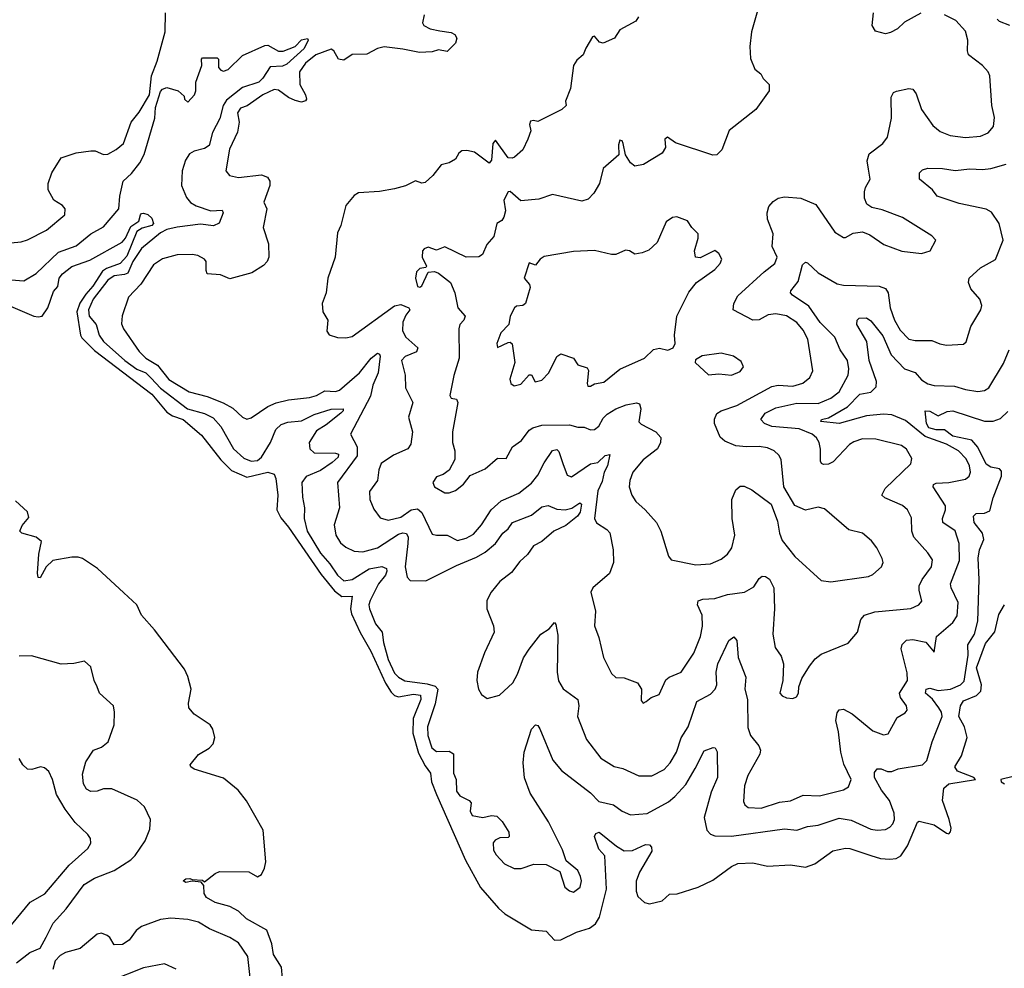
# Model space of a CAD drawing. Extents: x 2086813 to 2278017, y 548126 to 753336.
# Tile 309 of 461: x 2171758 to 2176429, y 694029 to 698532. Entities that reach past the tile are written whole.
import ezdxf

# ---------------------------------------------------------------- set-up
doc = ezdxf.new("R2010")
doc.units = 0

msp = doc.modelspace()

# ---------------------------------------------------------------- linework, layer by layer
at = {"layer": '0CON10XD'}
for points in [[(2171765, 697477.8), (2171795, 697486.9), (2171885, 697532.2), (2171972, 697605), (2171973.3, 697635), (2171960.5, 697650.5), (2171920, 697675), (2171893.3, 697725), (2171893.3, 697755), (2171910, 697805), (2171954.1, 697875.9), (2172025, 697900), (2172095, 697910), (2172115, 697910), (2172155, 697892.5), (2172175, 697894.2), (2172215, 697915.7), (2172249.5, 697945), (2172286.8, 698045), (2172325, 698092.8), (2172373.3, 698175), (2172382.3, 698265), (2172409, 698335), (2172447.1, 698475), (2172448.5, 698565)], [(2173677.1, 698555), (2173667.7, 698517.7), (2173674.5, 698504.5), (2173705, 698488.1), (2173750.5, 698479.5), (2173805, 698470.9), (2173821.1, 698461.1), (2173830.9, 698445), (2173825, 698420.6), (2173785, 698381.8), (2173745, 698388.9), (2173715, 698379.4), (2173654.4, 698375.6), (2173575, 698392.8), (2173487.3, 698402.7), (2173455, 698395.4), (2173405, 698368.9), (2173335, 698366.9), (2173295, 698340), (2173270, 698345), (2173247.1, 698385), (2173235, 698391.9), (2173162.4, 698365), (2173114, 698325), (2173085.5, 698285), (2173086.3, 698225), (2173113.5, 698175), (2173117.5, 698155), (2173113.1, 698146.9), (2173095, 698140), (2173065, 698147.9), (2173032.6, 698162.6), (2172985, 698196.8), (2172965, 698201.1), (2172910.5, 698175), (2172837.4, 698122.6), (2172805, 698112.5), (2172790.5, 698089.5), (2172799.4, 698045), (2172791.1, 697998.9), (2172752.2, 697917.8), (2172736.2, 697815), (2172752.2, 697792.2), (2172795, 697782.3), (2172905, 697795.5), (2172932.9, 697785), (2172944.6, 697765), (2172944.7, 697745), (2172916, 697666), (2172930, 697635), (2172912.5, 697545), (2172937.7, 697467.7), (2172940, 697405), (2172932, 697385), (2172913.8, 697365), (2172858.8, 697331.2), (2172755, 697301.5), (2172710.2, 697320.2), (2172647.5, 697325), (2172641.4, 697341.4), (2172642.9, 697385), (2172635, 697395.7), (2172602.6, 697412.6), (2172575, 697417.8), (2172504.5, 697415.5), (2172435, 697396.5), (2172391.9, 697368.1), (2172332.7, 697277.3), (2172273.3, 697215), (2172243.2, 697126.8), (2172241.2, 697088.8), (2172250.6, 697065), (2172325, 696956.9), (2172356.5, 696925), (2172411.4, 696891.4), (2172465, 696824.1), (2172561.9, 696765), (2172646.6, 696743.4), (2172722.6, 696712.6), (2172768.2, 696688.2), (2172815, 696646), (2172835, 696636), (2172855, 696642), (2172935, 696696.2), (2172975, 696712.7), (2173033.1, 696726.9), (2173131.9, 696738.1), (2173165, 696747.5), (2173205, 696770), (2173255, 696767.6), (2173275, 696772.9), (2173369.4, 696855), (2173425, 696925.3), (2173455, 696948.8), (2173464.5, 696944.5), (2173467.3, 696935), (2173457.8, 696855), (2173432.5, 696797.5), (2173421.1, 696745), (2173326.3, 696565), (2173358.4, 696505), (2173357.7, 696462.3), (2173265.4, 696335), (2173274.5, 696215.5), (2173249.5, 696135), (2173256.5, 696085), (2173279.1, 696049.1), (2173305, 696027.8), (2173345, 696009.1), (2173385, 696005.4), (2173455, 696025.2), (2173555, 696090.6), (2173575, 696096.7), (2173593.3, 696093.3), (2173599.7, 696075), (2173599.4, 696045), (2173585.6, 695935.6), (2173595.4, 695885.4), (2173610.5, 695870.5), (2173685, 695869.2), (2173829.2, 695940.8), (2173925, 695981.1), (2173965, 696004.2), (2174014.7, 696045), (2174049.3, 696095), (2174075.4, 696115), (2174095, 696145.5), (2174185, 696179.8), (2174235, 696220.3), (2174265, 696225.4), (2174305, 696208.4), (2174345, 696204.7), (2174377.1, 696212.9), (2174415, 696238.2), (2174422.1, 696232.1), (2174416.5, 696195), (2174403.2, 696175), (2174348.4, 696131.6), (2174291.6, 696105), (2174234.9, 696055.1), (2174194.7, 696035.3), (2174166.9, 695993.1), (2174130.4, 695959.6), (2174091.4, 695908.6), (2174035, 695865.5), (2173994.7, 695815), (2173974.2, 695775), (2173973.4, 695735), (2174005.4, 695655), (2174007.7, 695625), (2173963.3, 695526.7), (2173928.7, 695435), (2173926.2, 695395), (2173934.5, 695354.5), (2173948.8, 695328.8), (2173975, 695310), (2174034.3, 695325.7), (2174096.2, 695383.8), (2174118.9, 695425), (2174147.4, 695502.6), (2174175, 695543.8), (2174230, 695615), (2174269.1, 695640.9), (2174295, 695670), (2174301.7, 695661.7), (2174311.2, 695611.2), (2174307.5, 695435), (2174313.4, 695393.4), (2174335, 695356.2), (2174405.7, 695305), (2174410, 695275), (2174403.9, 695223.9), (2174446, 695115), (2174515, 695026.2), (2174577.8, 694987.8), (2174618.3, 694978.3), (2174695, 694943.3), (2174756.4, 694943.6), (2174815, 694972.2), (2174843.5, 695005), (2174873.5, 695055), (2174896.3, 695123.7), (2174929.2, 695175), (2174969.1, 695295), (2175035, 695331.1), (2175056.8, 695355), (2175064.7, 695375), (2175060.9, 695435), (2175069.2, 695475), (2175121.5, 695585), (2175145, 695602), (2175160, 695585), (2175166.7, 695505), (2175201.9, 695411.9), (2175198, 695355), (2175210, 695305), (2175212.4, 695172.4), (2175224.6, 695134.6), (2175264.3, 695085), (2175272.2, 695065), (2175268.1, 695045), (2175212.1, 694945), (2175195.4, 694895), (2175191.7, 694821.7), (2175197.5, 694805), (2175212.6, 694792.6), (2175275, 694789.1), (2175362.6, 694817.4), (2175415, 694824.5), (2175475, 694850.4), (2175552.1, 694847.9), (2175665, 694876.9), (2175688.9, 694891.1), (2175702.5, 694925), (2175667.8, 694997.8), (2175652.7, 695055), (2175642.4, 695152.4), (2175628.5, 695205), (2175635, 695241.2), (2175645, 695256), (2175665, 695260), (2175706.6, 695236.6), (2175805, 695157.1), (2175855, 695138), (2175877.7, 695142.3), (2175919.8, 695220.2), (2175957.9, 695242.1), (2175968, 695255), (2175964.2, 695275), (2175935.6, 695315), (2175930.9, 695335), (2175970, 695395), (2175967.9, 695432.1), (2175940, 695545), (2175943.6, 695566.4), (2175965, 695586.8), (2175995, 695589.7), (2176056.9, 695576.9), (2176095, 695530), (2176106.7, 695605), (2176185, 695670.9), (2176205, 695702.5), (2176210, 695765), (2176176.2, 695835), (2176172.5, 695855), (2176215.3, 695965), (2176214.7, 696045), (2176195, 696106.2), (2176136.4, 696145), (2176135.4, 696165), (2176149.3, 696205), (2176150, 696225), (2176091.5, 696315), (2176093.1, 696325), (2176105, 696332.2), (2176165.4, 696335.4), (2176245, 696350.6), (2176261.4, 696365), (2176268.5, 696385), (2176262.7, 696415), (2176247.4, 696447.4), (2176210.5, 696485), (2176155, 696516.5), (2176053.4, 696553.4), (2175959.7, 696629.7), (2175895, 696656.2), (2175855, 696659.8), (2175775, 696650.9), (2175645, 696615.3), (2175558, 696625), (2175562, 696635), (2175595, 696642.1), (2175685.1, 696694.9), (2175743.6, 696755), (2175795.5, 696764.5), (2175820.2, 696789.8), (2175821.6, 696815), (2175787, 696915), (2175775.9, 697005), (2175728.5, 697085), (2175730.5, 697105), (2175739.2, 697115), (2175775, 697116.9), (2175795, 697102.1), (2175851.9, 697031.9), (2175891.4, 696941.4), (2175954.6, 696875), (2176005, 696857.9), (2176035, 696822.3), (2176065, 696803.3), (2176095, 696796.2), (2176193, 696793), (2176245, 696776.2), (2176302.2, 696767.8), (2176335, 696771.8), (2176355.6, 696785), (2176425, 696900), (2176451.4, 696965)], [(2175261.2, 698585), (2175229.2, 698475), (2175220.6, 698405), (2175225, 698347.5), (2175245, 698297.5), (2175273.3, 698275), (2175285, 698252.5), (2175312.5, 698225), (2175313.3, 698195), (2175250, 698105), (2175123.2, 698006.8), (2175089.2, 697915), (2175065, 697890), (2175045, 697889.2), (2174868.2, 697948.2), (2174830, 697975), (2174817.5, 697965), (2174820.6, 697925), (2174805, 697899.2), (2174717.5, 697845), (2174675, 697837.5), (2174655, 697852), (2174631.1, 697891.1), (2174620.5, 697945), (2174615, 697957.1), (2174605, 697960.8), (2174597.9, 697937.9), (2174600, 697890), (2174525, 697826.2), (2174508.1, 697755), (2174481.4, 697708.6), (2174455, 697680), (2174425, 697671.2), (2174285, 697702.7), (2174220.6, 697680.6), (2174135, 697672.7), (2174085, 697716.4), (2174075, 697714.6), (2174053.6, 697675), (2174062.9, 697625), (2174055, 697594.4), (2174045, 697578.9), (2174021.2, 697565), (2174006.8, 697503.2), (2173973.8, 697465), (2173952.3, 697417.7), (2173935, 697406), (2173875, 697405.5), (2173775, 697453.1), (2173735, 697438.2), (2173695, 697452.3), (2173676.9, 697445), (2173669.2, 697435), (2173666.4, 697405), (2173687.9, 697362.1), (2173684, 697356), (2173655, 697351.8), (2173640, 697335), (2173635.4, 697305), (2173644.5, 697265), (2173655, 697261.9), (2173665, 697269.2), (2173695, 697333.8), (2173725, 697336.5), (2173745, 697329.4), (2173802, 697285), (2173821.5, 697235), (2173835.6, 697165), (2173871.4, 697125), (2173865, 697106.2), (2173845.8, 697085), (2173840, 697065), (2173842.7, 696925), (2173817.4, 696842.6), (2173797.7, 696747.7), (2173805, 696736.2), (2173830, 696730), (2173836.5, 696715), (2173810.5, 696575), (2173810, 696525), (2173821.2, 696485), (2173821.1, 696445), (2173795, 696393.3), (2173766.8, 696373.2), (2173735, 696361.5), (2173716.9, 696335), (2173724.6, 696314.6), (2173775, 696286.9), (2173795, 696285.8), (2173825, 696296.7), (2173862.6, 696327.4), (2173895, 696368.6), (2173965, 696400), (2174025, 696450), (2174065, 696449.4), (2174095, 696504.5), (2174138.6, 696535), (2174175, 696584.3), (2174191.2, 696595), (2174235, 696607.1), (2174365, 696609.6), (2174405, 696598.1), (2174435, 696597.5), (2174465, 696585.9), (2174485, 696586.9), (2174505, 696602.7), (2174525, 696640), (2174545, 696659.7), (2174585, 696684.8), (2174634.6, 696704.6), (2174683.7, 696713.7), (2174698.1, 696708.1), (2174703.6, 696685), (2174695, 696623.8), (2174705, 696612.9), (2174775.8, 696575), (2174798.9, 696548.9), (2174797.5, 696525), (2174782.7, 696495), (2174715, 696443.3), (2174666.5, 696385), (2174651.8, 696345), (2174648.5, 696315), (2174661.1, 696275), (2174680.6, 696245), (2174725, 696205.7), (2174778.9, 696145), (2174798.9, 696105), (2174835.7, 695985.7), (2174848.6, 695968.6), (2174965, 695944.4), (2175035, 695948.9), (2175085, 695971.4), (2175114.6, 695995.4), (2175135.3, 696024.7), (2175150, 696085), (2175138.1, 696165), (2175135.6, 696255), (2175155, 696301.2), (2175175, 696318), (2175195, 696318), (2175230.9, 696300.9), (2175322.3, 696232.3), (2175352.4, 696152.4), (2175361.9, 696095), (2175375, 696060), (2175435, 695984), (2175559.7, 695869.7), (2175605, 695864.4), (2175785, 695889.4), (2175805, 695898.6), (2175845.8, 695935), (2175853.1, 695955), (2175848.9, 695975), (2175824.3, 696025), (2175798.8, 696058.8), (2175755, 696094), (2175691.2, 696111.2), (2175575, 696210.8), (2175545, 696218.6), (2175485, 696204.4), (2175435.5, 696225.5), (2175382, 696315), (2175369.2, 696445), (2175359.2, 696465), (2175337.1, 696485), (2175305, 696500), (2175265, 696506.5), (2175205.3, 696504.7)], [(2175205.3, 696504.7), (2175155, 696508.5), (2175102, 696532), (2175081, 696551), (2175053.8, 696615), (2175053.4, 696636.6), (2175065, 696662.2), (2175084.8, 696675.2), (2175159, 696701), (2175325, 696791.7), (2175355, 696796.8), (2175425, 696792.5), (2175472.9, 696807.1), (2175506, 696834), (2175520, 696865), (2175496.1, 697015), (2175475, 697058.1), (2175444.5, 697095), (2175395, 697125.9), (2175345, 697136.6), (2175308.9, 697131.1), (2175265, 697107.7), (2175235, 697106.1), (2175141.9, 697155), (2175145.4, 697185), (2175165, 697220.9), (2175288.6, 697335), (2175340.5, 697375), (2175350.4, 697405), (2175326.9, 697455), (2175331.5, 697515), (2175305.4, 697585), (2175302.9, 697615), (2175311.8, 697645), (2175331.5, 697668.5), (2175355.9, 697684.1), (2175385, 697691.5), (2175463.3, 697685), (2175534.5, 697654.5), (2175625, 697523.3), (2175665, 697497.5), (2175675, 697497.5), (2175711.1, 697518.9), (2175755, 697525.6), (2175790.5, 697510.5), (2175856.7, 697465), (2175942.9, 697432.9), (2176035, 697422.5), (2176077.5, 697435), (2176103.3, 697485), (2176085, 697506), (2175945, 697592.9), (2175849.3, 697629.3), (2175800.7, 697640.7), (2175775.7, 697655.7), (2175765.8, 697685), (2175765.8, 697715), (2175770, 697735), (2175791.4, 697775), (2175785, 697823.3), (2175777.3, 697862.7), (2175787.5, 697895), (2175852.5, 697945), (2175873.8, 697975), (2175894, 698065), (2175891.9, 698165), (2175903.3, 698186.7), (2175916.8, 698193.2), (2175975, 698205.8), (2175995, 698202), (2176010.7, 698180.7), (2176036.4, 698105), (2176089.5, 698029.5), (2176125, 698001.5), (2176171.9, 697981.9), (2176245, 697973.2), (2176315, 697979.1), (2176352, 697995), (2176377.5, 698025), (2176382.7, 698067.3), (2176368.9, 698125), (2176360, 698265), (2176351.9, 698285), (2176325.7, 698315), (2176259.2, 698365), (2176254, 698385), (2176255.7, 698435), (2176245, 698478), (2176198.3, 698528.3), (2176145, 698555.7)], [(2176033.3, 698563.3), (2175955, 698520), (2175921.7, 698488.3), (2175889.4, 698470.6), (2175864.4, 698464.4), (2175817.6, 698477.6), (2175802.2, 698505), (2175807.3, 698565)], [(2174693.6, 698546.4), (2174680, 698525), (2174605, 698483.8), (2174579.2, 698445), (2174525, 698420), (2174508.8, 698425), (2174485, 698453.3), (2174475, 698450), (2174443, 698397), (2174431.1, 698365), (2174400.7, 698339.3), (2174384.5, 698315), (2174371.2, 698205), (2174347.5, 698145), (2174350, 698125), (2174330, 698105), (2174215, 698048.8), (2174195, 698053.8), (2174180.3, 698049.7), (2174176.2, 698035), (2174182, 698005), (2174168, 697965), (2174144, 697915), (2174105, 697880), (2174094.2, 697874.2), (2174075, 697875.7), (2174015, 697959.4), (2174001.8, 697945), (2173996.5, 697865), (2173985, 697851.5), (2173915, 697902.5), (2173878.9, 697911.1), (2173855, 697909.5), (2173840.9, 697899.1), (2173825, 697870), (2173795, 697853.3), (2173757, 697843), (2173717.7, 697792.3), (2173680.7, 697759.3), (2173665, 697756.7), (2173635, 697766.7), (2173587.3, 697742.7), (2173535, 697728.8), (2173463.9, 697716.1), (2173365, 697710), (2173345, 697697.5), (2173305, 697650), (2173281.2, 697555), (2173265, 697520), (2173253.8, 697405), (2173220, 697305), (2173212, 697235), (2173192, 697185), (2173196.2, 697145), (2173220, 697105), (2173213.9, 697053.9), (2173225, 697036.7), (2173265, 697023.8), (2173305, 697021.2), (2173335, 697028.8), (2173535, 697173.8), (2173565, 697180), (2173603.8, 697165), (2173608.8, 697155), (2173589.7, 697130.3), (2173575, 697096), (2173572.8, 697055), (2173590, 697025), (2173646.7, 696975), (2173639.5, 696955), (2173586, 696934), (2173569.4, 696915), (2173585.7, 696845), (2173587.3, 696785), (2173623.1, 696715), (2173601.5, 696645), (2173621.6, 696575), (2173613.1, 696516.9), (2173598.8, 696495), (2173530.9, 696465), (2173472, 696425), (2173460.7, 696395), (2173454.5, 696345), (2173417, 696293), (2173419.2, 696255), (2173438.1, 696208.1), (2173468, 696168), (2173505, 696157.2), (2173565, 696171), (2173615, 696205.2), (2173645, 696210.8), (2173665, 696193.6), (2173715, 696090), (2173734.5, 696084.5), (2173785.5, 696085.5), (2173835, 696059.6), (2173875, 696070.6), (2173910.1, 696089.9), (2173948.2, 696135), (2173994.5, 696205), (2174041.4, 696248.6), (2174125, 696284.5), (2174185, 696331.9), (2174215, 696369.5), (2174245, 696428.7), (2174285, 696487.7), (2174305, 696491.8), (2174315, 696481.9), (2174334.6, 696425.4), (2174355, 696370.8), (2174375, 696362.2), (2174465, 696423.2), (2174499.5, 696430.5), (2174535, 696463.6), (2174557.8, 696467.8), (2174546.2, 696415), (2174530, 696385), (2174520.6, 696339.4), (2174499.8, 696295), (2174483.6, 696163.6), (2174493.4, 696143.4), (2174542.4, 696112.4), (2174556.4, 696096.4), (2174573.6, 696015), (2174574.5, 695955), (2174555, 695904), (2174476.7, 695835), (2174466.7, 695815), (2174488.9, 695725), (2174484.7, 695655), (2174505, 695598.8), (2174527.5, 695505), (2174565, 695429.2), (2174585, 695409.2), (2174625, 695408.5), (2174688.8, 695385), (2174708, 695355), (2174705, 695300), (2174715, 695287.5), (2174730, 695295), (2174752.5, 695315), (2174791.7, 695328.3), (2174822.2, 695397.8), (2174838.7, 695411.3), (2174895.4, 695434.6), (2174955.5, 695525), (2174987.3, 695605), (2174997.5, 695652.5), (2174994.6, 695705), (2174972.7, 695755), (2174976.4, 695773.6), (2174998.7, 695781.3), (2175055.8, 695784.2), (2175116, 695804), (2175196, 695814), (2175240.6, 695839.4), (2175265, 695879.2), (2175279.7, 695890.3), (2175295, 695888.6), (2175315, 695875.6), (2175335.4, 695835), (2175338.2, 695735), (2175330.6, 695615), (2175341.3, 695551.3), (2175370.3, 695510.3), (2175380.8, 695475), (2175378, 695395), (2175364.2, 695335), (2175375, 695322), (2175395, 695312.9), (2175425, 695310), (2175442.7, 695317.3), (2175452, 695335), (2175454.2, 695365), (2175467.5, 695405), (2175505, 695464), (2175532, 695498), (2175559.8, 695520.2), (2175687.5, 695572.5), (2175732.5, 695625), (2175747.1, 695685), (2175764.7, 695705.3), (2175815, 695721.5), (2175985, 695737.8), (2176023.8, 695755), (2176037.8, 695772.2), (2176024.6, 695824.6), (2176025.3, 695845), (2176038.2, 695875), (2176082.9, 695935), (2176087.5, 695967.5), (2176065, 696001.4), (2175998.8, 696075), (2175989.6, 696105), (2175988.1, 696168.1), (2175969.2, 696205), (2175946.2, 696226.2), (2175861.9, 696261.9), (2175848.1, 696275), (2175862.9, 696307.1), (2175985, 696424.4), (2175989.4, 696449.4), (2175965, 696494.2), (2175941.5, 696511.5), (2175818.5, 696541.5), (2175755, 696542.8), (2175715, 696528.8), (2175694.6, 696515), (2175616.1, 696433.9), (2175595, 696422.7), (2175570.6, 696420.6), (2175560.8, 696425), (2175556.2, 696436.2), (2175557, 696493), (2175549.5, 696525), (2175537.3, 696547.3), (2175516.9, 696565), (2175455, 696590.6), (2175325, 696600.9), (2175290.8, 696615), (2175273.5, 696633.5), (2175294.4, 696665), (2175345, 696690), (2175445, 696711.6), (2175545, 696709.5), (2175605, 696735.3), (2175645, 696766.2), (2175687.3, 696845), (2175690.4, 696875), (2175684.7, 696914.7), (2175649.2, 696965), (2175625.3, 697025), (2175555.4, 697095.4), (2175501.6, 697171.6), (2175424.4, 697224.4), (2175414.5, 697235), (2175415.5, 697245), (2175451.2, 697288.8), (2175471.8, 697368.2), (2175485, 697380.8), (2175495, 697378.6), (2175545, 697330.4), (2175635, 697277.8), (2175665, 697272.3), (2175835, 697267.7), (2175865, 697255.3), (2175878.2, 697235), (2175886.3, 697165), (2175907.4, 697105), (2175935, 697058.2), (2175975, 697016.2), (2176005, 697008.5), (2176085, 697009.5), (2176122.8, 696992.8), (2176155, 696987.8), (2176235, 696991.2), (2176247.3, 697002.7), (2176270, 697075), (2176317.1, 697155), (2176322.5, 697175), (2176312, 697205), (2176270, 697255), (2176258.6, 697285), (2176262.5, 697305), (2176316.1, 697353.9), (2176387, 697393), (2176423.8, 697485), (2176404.6, 697565), (2176368.5, 697618.5), (2176342.6, 697632.6), (2176215, 697658.9), (2176110, 697695), (2176088, 697725), (2176026, 697775), (2176026.2, 697805), (2176040, 697820), (2176065, 697826.5), (2176135, 697826.1), (2176195, 697816), (2176265, 697824.6), (2176325, 697820.6), (2176365, 697825.3), (2176436.7, 697846.7)], [(2176454.2, 698504.2), (2176405, 698523.8), (2176394.6, 698535)], [(2171655, 697301.5), (2171776.9, 697293.1), (2171835, 697326.9), (2171941.7, 697428.3), (2172025, 697457.9), (2172095, 697515.3), (2172155, 697549.5), (2172227.3, 697635), (2172232.2, 697695), (2172248, 697765), (2172288.2, 697801.8), (2172326.7, 697853.3), (2172347.3, 697892.7), (2172399.1, 698065), (2172402.3, 698115), (2172425, 698190.7), (2172435, 698202.1), (2172455, 698210.5), (2172510, 698195), (2172538.3, 698168.3), (2172540, 698155), (2172555, 698140), (2172586, 698175), (2172593.3, 698195), (2172592.5, 698235), (2172622.2, 698315), (2172620.5, 698345), (2172625, 698350.6), (2172695, 698351.2), (2172700, 698345), (2172701.4, 698305), (2172711.7, 698291.7), (2172725, 698287.1), (2172745.8, 698295), (2172815, 698361.9), (2172920.2, 698409.8), (2172935, 698411.8), (2172985, 698383.3), (2173007.3, 698382.7), (2173064.7, 698405.3), (2173095, 698437), (2173122.5, 698442.5), (2173126.4, 698435), (2173106.6, 698395), (2173025, 698321.3), (2173005, 698312.1), (2172945, 698308.6), (2172911.2, 698255), (2172891.8, 698235), (2172815, 698210.5), (2172739.2, 698150.8), (2172722.4, 698125), (2172706.6, 698063.4), (2172672.9, 697997.1), (2172656.1, 697935), (2172635, 697919.9), (2172585, 697908.5), (2172563.6, 697895), (2172544.1, 697865), (2172528.6, 697815), (2172525.2, 697745), (2172548.1, 697688.1), (2172567.5, 697665), (2172595, 697647.7), (2172665, 697625.3), (2172718.3, 697628.3), (2172722.9, 697615), (2172703.3, 697566.7), (2172676.7, 697553.3), (2172615, 697561.2), (2172505, 697548), (2172455, 697536.7), (2172425, 697520), (2172335, 697446.7), (2172293.9, 697385), (2172270.4, 697329.6), (2172255, 697321.9), (2172205, 697316.5), (2172175.2, 697295), (2172105.8, 697205), (2172084.4, 697154.4), (2172087.5, 697125), (2172120.5, 697085), (2172134.8, 697035), (2172155, 697004.2), (2172255.6, 696915), (2172313.6, 696873.6), (2172356.7, 696855), (2172380.8, 696830.8), (2172425, 696783.1), (2172554.3, 696685), (2172635, 696663.3), (2172675, 696641.7), (2172711.5, 696601.5), (2172771.2, 696495), (2172820.5, 696450.5), (2172855, 696436), (2172885, 696439.5), (2172904.1, 696455.9), (2172948, 696525), (2172972.6, 696587.4), (2172998.7, 696611.3), (2173028.8, 696621.2), (2173095, 696627.4), (2173155, 696658.2), (2173235, 696683.7), (2173292, 696685), (2173291.5, 696675), (2173280.9, 696665), (2173211.5, 696608.5), (2173165, 696580.8), (2173131.2, 696525), (2173134.4, 696495), (2173155, 696476.1), (2173255.2, 696475.2), (2173269.9, 696469.9), (2173268.4, 696455), (2173240.6, 696430.6), (2173185, 696392.8), (2173115.8, 696364.2), (2173095.5, 696335), (2173098.8, 696265), (2173108.9, 696215), (2173107.8, 696165), (2173122, 696105), (2173185, 695999.1), (2173229, 695949), (2173265, 695894.8), (2173295, 695868.6), (2173335, 695874), (2173415, 695925.9), (2173475, 695936.5), (2173497.2, 695927.2), (2173500, 695915), (2173493, 695895), (2173459.2, 695855), (2173419.7, 695775), (2173413.7, 695755), (2173416.2, 695735), (2173445.2, 695665), (2173477.2, 695625), (2173483.2, 695575), (2173506, 695495), (2173535, 695429.8), (2173555, 695410.4), (2173585, 695394.4), (2173689.8, 695380.2), (2173728, 695368), (2173741.4, 695355), (2173729.3, 695285), (2173692.4, 695175), (2173694.2, 695135), (2173712, 695075), (2173735, 695058.6), (2173795, 695060), (2173815, 695046.9), (2173816.1, 694956.1), (2173828.9, 694925), (2173830.2, 694870.2), (2173845, 694847.5), (2173890, 694825), (2173898.8, 694815), (2173894.3, 694775), (2173904, 694755), (2173954.3, 694745.7), (2173995, 694754), (2174020.7, 694750.7), (2174046.1, 694726.1), (2174077.5, 694675), (2174080, 694655), (2174075, 694650), (2174035, 694648.8), (2174012.7, 694637.3), (2174003.3, 694625), (2174005, 694590), (2174018.3, 694568.3), (2174057.5, 694525), (2174103.6, 694503.6), (2174136.4, 694503.6), (2174196.4, 694523.6), (2174255, 694522.5), (2174319.3, 694489.3), (2174344.2, 694414.2), (2174365, 694396.7), (2174385, 694391.2), (2174416.7, 694415), (2174422, 694445), (2174418.6, 694465), (2174405, 694493.8), (2174349.5, 694539.5), (2174332.1, 694592.1), (2174266.5, 694725), (2174179.9, 694859.9), (2174152.9, 694932.9), (2174145.9, 695005), (2174151.3, 695055), (2174186.3, 695163.7), (2174205, 695184.2), (2174215, 695182), (2174225, 695166.2), (2174286.8, 695016.8), (2174327.6, 694967.6), (2174465, 694861.4), (2174505, 694821.2), (2174575, 694805.4), (2174615, 694774.5), (2174655, 694758.5), (2174735, 694764.6), (2174835, 694820), (2174865.5, 694844.5), (2174917.6, 694902.4), (2174962.5, 694977.5), (2175005, 695061.1), (2175046.9, 695076.9), (2175056.2, 695075), (2175066.9, 695056.9), (2175067.2, 694935), (2175037.1, 694865), (2175005.4, 694745), (2175017.1, 694685), (2175035, 694665.7), (2175055, 694657.8), (2175135, 694656.1), (2175385, 694691.6), (2175445, 694685.3), (2175495, 694702.5), (2175545, 694708.3), (2175645, 694741.9), (2175702, 694732), (2175795, 694689.2), (2175825, 694684.8), (2175865, 694688.8), (2175885, 694698.9), (2175899.4, 694715), (2175906.9, 694735), (2175906.7, 694765), (2175884.4, 694825.6), (2175846.7, 694875), (2175812.7, 694935), (2175812, 694958), (2175824.6, 694975.4), (2175845, 694975.7), (2175875, 694963.1), (2175895, 694964.2), (2175924.5, 694975.5), (2176040.8, 694995), (2176061.5, 695015), (2176086.6, 695105), (2176133.6, 695225), (2176130.4, 695245), (2176118.1, 695265), (2176087.3, 695307.3), (2176054, 695335), (2176058.2, 695355), (2176075, 695359.5), (2176115, 695348.4), (2176172.5, 695355), (2176220.5, 695375), (2176238.2, 695391.8), (2176256.3, 695515), (2176256.2, 695565), (2176287.8, 695615), (2176302.7, 695677.3), (2176309.1, 695875), (2176304.7, 695975.3), (2176310.6, 696015), (2176332, 696065), (2176324.8, 696094.8), (2176285, 696145.7), (2176282.5, 696175), (2176295, 696187.5), (2176335, 696188.9), (2176359.5, 696200.5), (2176375, 696262.5), (2176415, 696365.8), (2176415, 696389.5), (2176405, 696400), (2176365, 696408.1), (2176342.5, 696422.5), (2176303, 696503), (2176275, 696536.3), (2176185, 696554.9), (2176145, 696585.7), (2176105, 696586), (2176070.9, 696595), (2176059.1, 696615), (2176052.5, 696675), (2176075, 696674.4), (2176115, 696651.3), (2176157.8, 696672.2), (2176185, 696675.8), (2176335, 696626), (2176375, 696626.9), (2176410.3, 696639.7), (2176445, 696672.5)], [(2171527.9, 697252.1), (2171825, 697125.3), (2171845, 697121.1), (2171864.7, 697125.3), (2171891.5, 697165), (2171918, 697242), (2171938.5, 697265), (2171944.6, 697305), (2171960.4, 697325), (2172005, 697361.3), (2172090, 697390), (2172243.3, 697476.7), (2172260, 697495), (2172285, 697550.6), (2172323.3, 697575), (2172330, 697605), (2172335, 697612.5), (2172345, 697613.3), (2172365, 697606.7), (2172385, 697590), (2172392.5, 697565), (2172384, 697555), (2172338.3, 697541.7), (2172312.8, 697527.2), (2172265, 697410), (2172233.6, 697375), (2172168.6, 697351.4), (2172151.1, 697338.9), (2172105, 697267.3), (2172070.6, 697229.4), (2172043, 697187), (2172028.8, 697145), (2172045.3, 697035.2), (2172052.5, 697022.5), (2172112.3, 696962.3), (2172385, 696755.2), (2172455, 696669.5), (2172482, 696652), (2172533.6, 696633.6), (2172620, 696560), (2172712.2, 696442.2), (2172762, 696392), (2172835, 696360.8), (2172935, 696383.6), (2172964.8, 696374.8), (2172972.9, 696355), (2172981.4, 696275), (2172976.8, 696205), (2172997, 696167), (2173033.3, 696123.3), (2173188.4, 695898.4), (2173251.5, 695821.5), (2173285, 695794), (2173335.5, 695795), (2173326.2, 695735), (2173331.8, 695711.8), (2173373.2, 695623.2), (2173423.5, 695535), (2173493, 695383), (2173520.1, 695340.1), (2173535, 695324.1), (2173555, 695317.3), (2173625, 695331.2), (2173659.6, 695325), (2173660.2, 695305), (2173624.4, 695215), (2173622, 695145), (2173649.7, 695049.7), (2173680.4, 694990.4), (2173706.9, 694955), (2173711.4, 694915), (2173734.7, 694855), (2173872.8, 694542.8), (2173943, 694413), (2174028.2, 694315), (2174058.5, 694288.5), (2174185, 694211.9), (2174255, 694206.2), (2174295, 694163.3), (2174325, 694164.6), (2174399.6, 694200.4), (2174460.4, 694219.6), (2174489.7, 694240.3), (2174507.5, 694272.5), (2174542, 694405), (2174533.5, 694563.5), (2174504.6, 694595), (2174484, 694655), (2174490.5, 694669.5), (2174506.7, 694675), (2174588.6, 694608.6), (2174625, 694586.7), (2174665, 694589.2), (2174726.2, 694616.2), (2174745, 694615.5), (2174754.3, 694605), (2174757.1, 694585), (2174698.5, 694485), (2174682.6, 694442.6), (2174681.9, 694395), (2174690.3, 694370.3), (2174721.7, 694341.7), (2174745, 694335.8), (2174805, 694349.2), (2174839.5, 694380.5), (2174877, 694383), (2174975.6, 694414.4), (2175045, 694447.5), (2175135, 694513.1), (2175165, 694526.7), (2175235, 694529.4), (2175305, 694514.4), (2175415, 694520.8), (2175485, 694510), (2175530, 694525), (2175615, 694586.2), (2175675, 694599.2), (2175695, 694598.6), (2175796.1, 694563.9), (2175841.1, 694551.1), (2175885, 694547.5), (2175915, 694551.1), (2175937.2, 694562.8), (2175970, 694610), (2176016.4, 694723.6), (2176025, 694728), (2176095, 694710), (2176155, 694670), (2176165, 694667.5), (2176173.6, 694676.4), (2176175.7, 694695), (2176167.5, 694735), (2176135.4, 694825), (2176142.2, 694885), (2176165.2, 694904.8), (2176292.5, 694925), (2176283.3, 694935), (2176207.1, 694965), (2176193.9, 694985), (2176225, 695037.1), (2176251.6, 695125), (2176239.3, 695175), (2176212, 695225), (2176221.3, 695275), (2176235, 695299.6), (2176296.6, 695323.4), (2176316.6, 695345), (2176319.6, 695375), (2176297, 695455), (2176339.6, 695570.4), (2176383.5, 695626.5), (2176402.1, 695707.9), (2176430, 695755)], [(2174465, 696793.1), (2174485, 696803.3), (2174528.3, 696811.7), (2174605, 696873.1), (2174722, 696925), (2174765, 696967.1), (2174793, 696973), (2174833, 696963), (2174857.5, 696975), (2174866.7, 696995), (2174864, 697035), (2174874.5, 697125), (2174931.7, 697238.3), (2174968.8, 697285), (2175055, 697346.2), (2175081.2, 697375), (2175088.8, 697395), (2175075, 697422.5), (2175055, 697436.7), (2174985, 697402), (2174964.1, 697404.1), (2174958.6, 697435), (2174975.6, 697495), (2174975.6, 697515.6), (2174946.2, 697545), (2174925, 697577.5), (2174875, 697596.2), (2174855, 697593.3), (2174825, 697572.5), (2174781.2, 697475), (2174741.4, 697438.6), (2174710, 697425), (2174675, 697418.9), (2174650, 697435), (2174631.2, 697438.8), (2174585, 697418.1), (2174565, 697416.9), (2174485, 697437.1), (2174385, 697431.4), (2174245, 697407.3), (2174226.9, 697395), (2174205, 697366.2), (2174175, 697377.5), (2174150.4, 697305), (2174175.6, 697275.6), (2174178.8, 697261.2), (2174157.1, 697185), (2174145, 697175.8), (2174115, 697172.5), (2174105.5, 697164.5), (2174084.4, 697125), (2174077.8, 697085), (2174039.6, 697045), (2174021.8, 696995), (2174025, 696976.7), (2174075, 696999.2), (2174085, 697001.2), (2174094, 696994), (2174106.2, 696905), (2174083.2, 696825), (2174088.2, 696805), (2174103.4, 696793.4), (2174135, 696802.5), (2174175, 696846.2), (2174185, 696846.2), (2174202.4, 696812.4), (2174235, 696820.7), (2174267.5, 696855), (2174306, 696934), (2174325, 696946.7), (2174384, 696925), (2174405, 696894.4), (2174449.3, 696879.3), (2174456.7, 696866.7), (2174450, 696805), (2174453.2, 696793.2), (2174465, 696793.1)], [(2171715, 697473.1), (2171765, 697477.8)], [(2175135, 696844.4), (2175175, 696862.5), (2175192, 696885), (2175179.7, 696909.7), (2175143.3, 696935), (2175085, 696948.8), (2174995, 696936.7), (2174963, 696917), (2174962.5, 696905), (2175025, 696846.7), (2175075, 696850.8), (2175135, 696844.4)], [(2173005, 693981.4), (2172999.2, 694035), (2172961, 694095), (2172953.9, 694145), (2172930.6, 694210.6), (2172833.8, 694263.8), (2172795, 694301.1), (2172755, 694323.3), (2172685, 694342), (2172643.8, 694365), (2172633.3, 694385), (2172631.7, 694421.7), (2172618.3, 694438.3), (2172575, 694443.3), (2172545, 694436.7), (2172533.3, 694445), (2172545, 694453.3), (2172565, 694456), (2172575, 694450), (2172625, 694447.5), (2172635, 694440), (2172685, 694480), (2172705, 694488), (2172845, 694486.7), (2172885.8, 694464.2), (2172905, 694473.8), (2172918.9, 694505), (2172924.6, 694535), (2172913.2, 694685), (2172833.8, 694823.8), (2172794.5, 694874.5), (2172725, 694932.5), (2172584.5, 694974.5), (2172568.8, 694985), (2172566.2, 694995), (2172605, 695044), (2172656.6, 695073.4), (2172675.5, 695094.5), (2172683.1, 695125), (2172673.5, 695165), (2172661.9, 695185), (2172585.7, 695235), (2172560, 695265), (2172558.3, 695288.3), (2172570.5, 695355), (2172555.5, 695415), (2172539.4, 695449.4), (2172396.6, 695636.6), (2172335.6, 695705), (2172314, 695755), (2172252.2, 695812.2), (2172127, 695927), (2172055, 695974.2), (2172035, 695980.4), (2172005, 695981.5), (2171914.5, 695965.5), (2171883.8, 695935), (2171855, 695882), (2171845, 695884), (2171841.4, 695905), (2171848.9, 695995), (2171860.6, 696055), (2171835.3, 696075.3), (2171767.5, 696095), (2171758.8, 696105), (2171769.1, 696130.9), (2171801.4, 696168.6), (2171795, 696196), (2171738.3, 696248.3)], [(2171742, 694055), (2171806, 694105), (2171855.3, 694124.7), (2171883.2, 694176.8), (2171915.9, 694244.1), (2171978.2, 694311.8), (2172063.7, 694426.3), (2172112.3, 694457.7), (2172205, 694493.1), (2172285, 694544.4), (2172305.6, 694565), (2172352, 694635), (2172375, 694690), (2172378.8, 694735), (2172350, 694795), (2172315, 694828), (2172195, 694881.4), (2172155, 694881.4), (2172125, 694870), (2172095, 694868), (2172075, 694878.8), (2172060, 694905), (2172055, 694950), (2172070.9, 695009.1), (2172107.5, 695065), (2172145, 695079.2), (2172177.1, 695105), (2172206, 695185), (2172207.5, 695245), (2172202, 695275), (2172135.8, 695335.8), (2172125.7, 695365.7), (2172111.2, 695395), (2172095, 695460), (2172065, 695487.5), (2172015, 695476.2), (2171955, 695472.5), (2171813.1, 695513.1), (2171755, 695510.7)], [(2171718.9, 694235), (2171806.9, 694343.1), (2171876.6, 694383.4), (2171991.7, 694518.3), (2172081.5, 694598.5), (2172095, 694622.5), (2172092.9, 694645), (2172080, 694665), (2172021.4, 694721.4), (2171972.7, 694785), (2171932.9, 694855), (2171913.3, 694925), (2171895, 694963.8), (2171875, 694981.2), (2171855.8, 694985.8), (2171815, 694972.9), (2171795, 694974.2), (2171772, 694995), (2171755.7, 695025)], [(2176575, 694964.7), (2176412.5, 694925), (2176413.3, 694915), (2176428.8, 694905)], [(2172850.8, 693985), (2172839.1, 694085), (2172795, 694150), (2172755, 694175.5), (2172657.3, 694217.3), (2172605, 694248.9), (2172555, 694260.7), (2172475, 694266.6), (2172425, 694261.4), (2172335, 694227.8), (2172310.8, 694209.2), (2172276.5, 694163.5), (2172245, 694141.5), (2172205, 694140), (2172185.7, 694175), (2172172.5, 694185), (2172145, 694196.2), (2172125, 694190.9), (2172045, 694124), (2171975, 694103.6), (2171950, 694090), (2171925.5, 694065), (2171915, 694023.1)], [(2172500, 694025), (2172445, 694050), (2172345, 694031.1), (2172185, 693968.8)]]:
    msp.add_lwpolyline(points, dxfattribs=at)

doc.saveas('drawing.dxf')
